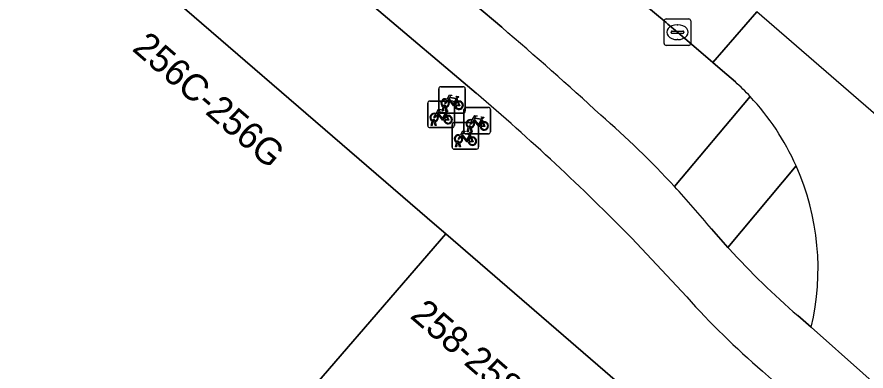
# Model space of a CAD drawing. Extents: x 162344 to 162869, y 381217 to 381818.
# Drawn here: x 162655.02 to 162687, y 381665.84 to 381679.17 of the extents above; entities that cross this region are included whole.
import ezdxf

# ---------------------------------------------------------------- set-up
doc = ezdxf.new("R2010")
doc.units = 0
for name, color, linetype in [('IMGEO_Berm_groen', 7, 'Continuous'), ('IMGEO_Fietsenrek', 7, 'Continuous'), ('IMGEO_Fietspad_gesloten', 7, 'Continuous'), ('IMGEO_Kolk', 7, 'Continuous'), ('IMGEO_Pand', 7, 'Continuous'), ('IMGEO_Pand_nummerreeks', 7, 'Continuous'), ('IMGEO_Rijbaan_lokaal_gesloten', 7, 'Continuous'), ('IMGEO_Voetpad_open', 7, 'Continuous')]:
    doc.layers.add(name, color=color, linetype=linetype)

msp = doc.modelspace()

# ---------------------------------------------------------------- linework, layer by layer
at = {"layer": 'IMGEO_Berm_groen'}
for points in [[(162673.994, 381680.492), (162673.896, 381680.577), (162673.44, 381680.066), (162670.949, 381682.192), (162658.636, 381692.708), (162657.893, 381691.81), (162659.5, 381690.448), (162670.225, 381681.365), (162673.276, 381678.784)], [(162682.078, 381676.726), (162681.591, 381677.148), (162681.232, 381677.455), (162679.896, 381678.6), (162679.539, 381678.9), (162679.469, 381678.959), (162678.081, 381680.128)], [(162679.783, 381672.789), (162682.633, 381676.178)], [(162684.367, 381673.561), (162681.795, 381670.488), (162681.84, 381670.436)], [(162684.428, 381667.923), (162684.935, 381667.487)]]:
    msp.add_lwpolyline(points, dxfattribs=at)
for centre, radius, start, end in [((162582.427, 381572.493), 139.826, 47.43733, 49.47896), ((162675.79, 381669.802), 9.353, 42.9739, 47.7533), ((162653.024, 381647.945), 36.514, 42.8755, 48.9472), ((162675.681, 381669.685), 9.512, 346.6378, 24.047), ((162707.177, 381693.941), 34.561, 222.8508, 228.8339)]:
    msp.add_arc(centre, radius, start, end, dxfattribs=at)
at = {"layer": 'IMGEO_Fietsenrek'}
for p, q in [((162670.98, 381676.548), (162671.821, 381676.548)), ((162671.821, 381676.548), (162670.98, 381676.548)), ((162670.905, 381675.623), (162670.905, 381676.464)), ((162670.905, 381676.464), (162670.905, 381675.623)), ((162671.905, 381676.473), (162671.905, 381675.632)), ((162671.905, 381675.632), (162671.905, 381676.473)), ((162670.492, 381675.082), (162670.492, 381675.923)), ((162670.492, 381675.923), (162670.492, 381675.082)), ((162670.567, 381676.007), (162671.408, 381676.007)), ((162671.408, 381676.007), (162670.567, 381676.007)), ((162671.492, 381675.932), (162671.492, 381675.091)), ((162671.492, 381675.091), (162671.492, 381675.932)), ((162671.592, 381676.097), (162671.628, 381676.002)), ((162671.83, 381675.548), (162670.989, 381675.548)), ((162670.989, 381675.548), (162671.83, 381675.548)), ((162671.032, 381675.632), (162671.071, 381675.792)), ((162671.066, 381675.632), (162671.032, 381675.632)), ((162671.101, 381675.78), (162671.066, 381675.632)), ((162671.143, 381675.804), (162671.142, 381675.808)), ((162671.184, 381675.632), (162671.15, 381675.774)), ((162671.174, 381675.815), (162671.175, 381675.808)), ((162671.179, 381675.556), (162671.215, 381675.461)), ((162671.182, 381675.778), (162671.217, 381675.632)), ((162671.217, 381675.632), (162671.184, 381675.632)), ((162671.852, 381674.843), (162671.852, 381675.684)), ((162671.852, 381675.684), (162671.852, 381674.843)), ((162671.927, 381675.768), (162672.768, 381675.768)), ((162672.768, 381675.768), (162671.927, 381675.768)), ((162672.852, 381675.693), (162672.852, 381674.852)), ((162672.852, 381674.852), (162672.852, 381675.693)), ((162670.619, 381675.091), (162670.658, 381675.251)), ((162670.688, 381675.239), (162670.653, 381675.091)), ((162670.73, 381675.263), (162670.729, 381675.267)), ((162670.771, 381675.091), (162670.737, 381675.233)), ((162670.761, 381675.274), (162670.762, 381675.267)), ((162670.769, 381675.237), (162670.804, 381675.091)), ((162672.539, 381675.317), (162672.575, 381675.222)), ((162671.417, 381675.007), (162670.576, 381675.007)), ((162670.576, 381675.007), (162671.417, 381675.007)), ((162670.653, 381675.091), (162670.619, 381675.091)), ((162670.804, 381675.091), (162670.771, 381675.091)), ((162671.407, 381674.269), (162671.407, 381675.11)), ((162671.407, 381675.11), (162671.407, 381674.269)), ((162671.482, 381675.194), (162672.323, 381675.194)), ((162672.323, 381675.194), (162671.482, 381675.194)), ((162671.979, 381674.852), (162672.018, 381675.012)), ((162672.048, 381675), (162672.013, 381674.852)), ((162672.09, 381675.024), (162672.089, 381675.028)), ((162672.131, 381674.852), (162672.097, 381674.994)), ((162672.121, 381675.035), (162672.122, 381675.028)), ((162672.129, 381674.998), (162672.164, 381674.852)), ((162672.407, 381675.119), (162672.407, 381674.278)), ((162672.407, 381674.278), (162672.407, 381675.119)), ((162672.777, 381674.768), (162671.936, 381674.768)), ((162671.936, 381674.768), (162672.777, 381674.768)), ((162672.013, 381674.852), (162671.979, 381674.852)), ((162672.094, 381674.743), (162672.13, 381674.648)), ((162672.164, 381674.852), (162672.131, 381674.852)), ((162671.534, 381674.278), (162671.573, 381674.438)), ((162671.568, 381674.278), (162671.534, 381674.278)), ((162671.603, 381674.426), (162671.568, 381674.278)), ((162671.645, 381674.45), (162671.644, 381674.454)), ((162671.686, 381674.278), (162671.652, 381674.42)), ((162671.676, 381674.461), (162671.677, 381674.454)), ((162671.684, 381674.424), (162671.719, 381674.278)), ((162671.719, 381674.278), (162671.686, 381674.278)), ((162672.332, 381674.194), (162671.491, 381674.194)), ((162671.491, 381674.194), (162672.332, 381674.194))]:
    msp.add_line(p, q, dxfattribs=at)
for points in [[(162671.218, 381676.074), (162671.313, 381676.238), (162671.399, 381676.224), (162671.401, 381676.215), (162671.345, 381676.204), (162671.318, 381676.159), (162671.574, 381676.118)], [(162671.574, 381676.118), (162671.599, 381676.167), (162671.593, 381676.171), (162671.57, 381676.175), (162671.558, 381676.182), (162671.557, 381676.185), (162671.559, 381676.19), (162671.654, 381676.175), (162671.656, 381676.165), (162671.646, 381676.152), (162671.634, 381676.146), (162671.62, 381676.152), (162671.592, 381676.097)], [(162671.239, 381676.022), (162671.187, 381675.932), (162671.147, 381675.907), (162671.148, 381675.954), (162671.203, 381676.048)], [(162671.514, 381675.83), (162671.464, 381675.83), (162671.273, 381676.081), (162671.254, 381676.049)], [(162671.561, 381676.093), (162671.304, 381676.134), (162671.287, 381676.105), (162671.454, 381675.885), (162671.561, 381676.093)], [(162671.609, 381675.995), (162671.579, 381676.072), (162671.47, 381675.854), (162671.513, 381675.854)], [(162671.543, 381675.854), (162671.663, 381675.853), (162671.619, 381675.967)], [(162671.639, 381675.974), (162671.694, 381675.829), (162671.544, 381675.829)], [(162670.805, 381675.533), (162670.9, 381675.697), (162670.986, 381675.683), (162670.988, 381675.674), (162670.932, 381675.663), (162670.905, 381675.618), (162671.161, 381675.577)], [(162671.148, 381675.552), (162670.891, 381675.593), (162670.874, 381675.564), (162671.041, 381675.344), (162671.148, 381675.552)], [(162671.161, 381675.577), (162671.186, 381675.626), (162671.18, 381675.63), (162671.157, 381675.634), (162671.145, 381675.641), (162671.144, 381675.644), (162671.146, 381675.649), (162671.241, 381675.634), (162671.243, 381675.624), (162671.233, 381675.611), (162671.221, 381675.605), (162671.207, 381675.611), (162671.179, 381675.556)], [(162670.826, 381675.481), (162670.774, 381675.391), (162670.734, 381675.366), (162670.735, 381675.413), (162670.79, 381675.507)], [(162671.101, 381675.289), (162671.051, 381675.289), (162670.86, 381675.54), (162670.841, 381675.508)], [(162671.196, 381675.454), (162671.166, 381675.531), (162671.057, 381675.313), (162671.1, 381675.313)], [(162671.13, 381675.313), (162671.25, 381675.312), (162671.206, 381675.426)], [(162671.226, 381675.433), (162671.281, 381675.288), (162671.131, 381675.288)], [(162672.186, 381675.242), (162672.134, 381675.152), (162672.094, 381675.127), (162672.095, 381675.174), (162672.15, 381675.268)], [(162672.165, 381675.294), (162672.26, 381675.458), (162672.346, 381675.444), (162672.348, 381675.435), (162672.292, 381675.424), (162672.265, 381675.379), (162672.521, 381675.338)], [(162672.461, 381675.05), (162672.411, 381675.05), (162672.22, 381675.301), (162672.201, 381675.269)], [(162672.508, 381675.313), (162672.251, 381675.354), (162672.234, 381675.325), (162672.401, 381675.105), (162672.508, 381675.313)], [(162672.556, 381675.215), (162672.526, 381675.292), (162672.417, 381675.074), (162672.46, 381675.074)], [(162672.521, 381675.338), (162672.546, 381675.387), (162672.54, 381675.391), (162672.517, 381675.395), (162672.505, 381675.402), (162672.504, 381675.405), (162672.506, 381675.41), (162672.601, 381675.395), (162672.603, 381675.385), (162672.593, 381675.372), (162672.581, 381675.366), (162672.567, 381675.372), (162672.539, 381675.317)], [(162672.49, 381675.074), (162672.61, 381675.073), (162672.566, 381675.187)], [(162672.586, 381675.194), (162672.641, 381675.049), (162672.491, 381675.049)], [(162671.741, 381674.668), (162671.689, 381674.578), (162671.649, 381674.553), (162671.65, 381674.6), (162671.705, 381674.694)], [(162671.72, 381674.72), (162671.815, 381674.884), (162671.901, 381674.87), (162671.903, 381674.861), (162671.847, 381674.85), (162671.82, 381674.805), (162672.076, 381674.764)], [(162672.016, 381674.476), (162671.966, 381674.476), (162671.775, 381674.727), (162671.756, 381674.695)], [(162672.063, 381674.739), (162671.806, 381674.78), (162671.789, 381674.751), (162671.956, 381674.531), (162672.063, 381674.739)], [(162672.111, 381674.641), (162672.081, 381674.718), (162671.972, 381674.5), (162672.015, 381674.5)], [(162672.045, 381674.5), (162672.165, 381674.499), (162672.121, 381674.613)], [(162672.141, 381674.62), (162672.196, 381674.475), (162672.046, 381674.475)], [(162672.076, 381674.764), (162672.101, 381674.813), (162672.095, 381674.817), (162672.072, 381674.821), (162672.06, 381674.828), (162672.059, 381674.831), (162672.061, 381674.836), (162672.156, 381674.821), (162672.158, 381674.811), (162672.148, 381674.798), (162672.136, 381674.792), (162672.122, 381674.798), (162672.094, 381674.743)]]:
    msp.add_lwpolyline(points, dxfattribs=at)
for centre, radius, start, end in [((162670.983, 381676.47), 0.0779, 92.4484, 184.2845), ((162670.983, 381676.47), 0.0779, 92.4484, 184.2845), ((162671.827, 381676.47), 0.0779, 2.4484, 94.2845), ((162671.827, 381676.47), 0.0779, 2.4484, 94.2845), ((162670.57, 381675.929), 0.0779, 92.4484, 184.2845), ((162670.57, 381675.929), 0.0779, 92.4484, 184.2845), ((162671.145, 381675.933), 0.159, 62.6766, 242.1369), ((162671.145, 381675.933), 0.129, 63.3192, 238.903), ((162671.145, 381675.933), 0.129, 283.6043, 43.4302), ((162671.145, 381675.933), 0.159, 283.5766, 46.6042), ((162671.414, 381675.929), 0.0779, 2.4484, 94.2845), ((162671.414, 381675.929), 0.0779, 2.4484, 94.2845), ((162671.672, 381675.849), 0.159, 113.3408, 178.3217), ((162671.672, 381675.849), 0.159, 187.0065, 105.7708), ((162671.672, 381675.849), 0.129, 113.923, 177.9556), ((162671.672, 381675.849), 0.129, 188.6715, 104.5883), ((162670.732, 381675.392), 0.159, 62.6766, 242.1369), ((162670.983, 381675.626), 0.0779, 182.4484, 274.2845), ((162670.983, 381675.626), 0.0779, 182.4484, 274.2845), ((162671.125, 381675.804), 0.0499, 12.8025, 158.6934), ((162671.145, 381675.933), 0.159, 253.9967, 271.7867), ((162671.125, 381675.804), 0.0174, 12.8025, 163.4502), ((162671.145, 381675.933), 0.129, 253.415, 269.0204), ((162671.827, 381675.626), 0.0779, 272.4484, 4.2845), ((162671.827, 381675.626), 0.0779, 272.4484, 4.2845), ((162671.93, 381675.69), 0.0779, 92.4484, 184.2845), ((162671.93, 381675.69), 0.0779, 92.4484, 184.2845), ((162672.774, 381675.69), 0.0779, 2.4484, 94.2845), ((162672.774, 381675.69), 0.0779, 2.4484, 94.2845), ((162670.732, 381675.392), 0.129, 63.3192, 238.903), ((162670.712, 381675.263), 0.0499, 12.8025, 158.6934), ((162670.732, 381675.392), 0.159, 253.9967, 271.7867), ((162670.712, 381675.263), 0.0174, 12.8025, 163.4502), ((162670.732, 381675.392), 0.129, 253.415, 269.0204), ((162670.732, 381675.392), 0.129, 283.6043, 43.4302), ((162670.732, 381675.392), 0.159, 283.5766, 46.6042), ((162671.259, 381675.308), 0.159, 113.3408, 178.3217), ((162671.259, 381675.308), 0.159, 187.0065, 105.7708), ((162671.259, 381675.308), 0.129, 113.923, 177.9556), ((162671.259, 381675.308), 0.129, 188.6715, 104.5883), ((162672.092, 381675.153), 0.159, 62.6766, 242.1369), ((162672.092, 381675.153), 0.129, 63.3192, 238.903), ((162672.092, 381675.153), 0.129, 283.6043, 43.4302), ((162672.092, 381675.153), 0.159, 283.5766, 46.6042), ((162672.619, 381675.069), 0.159, 187.0065, 105.7708), ((162670.57, 381675.085), 0.0779, 182.4484, 274.2845), ((162670.57, 381675.085), 0.0779, 182.4484, 274.2845), ((162671.485, 381675.116), 0.0779, 92.4484, 184.2845), ((162671.485, 381675.116), 0.0779, 92.4484, 184.2845), ((162671.414, 381675.085), 0.0779, 272.4484, 4.2845), ((162671.414, 381675.085), 0.0779, 272.4484, 4.2845), ((162672.072, 381675.024), 0.0499, 12.8025, 158.6934), ((162672.092, 381675.153), 0.159, 253.9967, 271.7867), ((162672.072, 381675.024), 0.0174, 12.8025, 163.4502), ((162672.092, 381675.153), 0.129, 253.415, 269.0204), ((162672.329, 381675.116), 0.0779, 2.4484, 94.2845), ((162672.329, 381675.116), 0.0779, 2.4484, 94.2845), ((162672.619, 381675.069), 0.159, 113.3408, 178.3217), ((162672.619, 381675.069), 0.129, 113.923, 177.9556), ((162672.619, 381675.069), 0.129, 188.6715, 104.5883), ((162671.647, 381674.579), 0.159, 62.6766, 242.1369), ((162671.647, 381674.579), 0.129, 63.3192, 238.903), ((162671.647, 381674.579), 0.129, 283.6043, 43.4302), ((162671.647, 381674.579), 0.159, 283.5766, 46.6042), ((162671.93, 381674.846), 0.0779, 182.4484, 274.2845), ((162671.93, 381674.846), 0.0779, 182.4484, 274.2845), ((162672.174, 381674.495), 0.159, 113.3408, 178.3217), ((162672.174, 381674.495), 0.159, 187.0065, 105.7708), ((162672.174, 381674.495), 0.129, 113.923, 177.9556), ((162672.174, 381674.495), 0.129, 188.6715, 104.5883), ((162672.774, 381674.846), 0.0779, 272.4484, 4.2845), ((162672.774, 381674.846), 0.0779, 272.4484, 4.2845), ((162671.485, 381674.272), 0.0779, 182.4484, 274.2845), ((162671.485, 381674.272), 0.0779, 182.4484, 274.2845), ((162671.627, 381674.45), 0.0499, 12.8025, 158.6934), ((162671.647, 381674.579), 0.159, 253.9967, 271.7867), ((162671.627, 381674.45), 0.0174, 12.8025, 163.4502), ((162671.647, 381674.579), 0.129, 253.415, 269.0204), ((162672.329, 381674.272), 0.0779, 272.4484, 4.2845), ((162672.329, 381674.272), 0.0779, 272.4484, 4.2845)]:
    msp.add_arc(centre, radius, start, end, dxfattribs=at)
at = {"layer": 'IMGEO_Fietspad_gesloten'}
for points in [[(162530.162, 381796.875), (162530.974, 381796.217), (162578.489, 381755.878), (162611.83, 381727.598), (162620.898, 381719.907), (162656.302, 381689.888), (162668.485, 381679.538), (162672.31, 381676.305)], [(162673.276, 381678.784), (162670.225, 381681.365), (162659.5, 381690.448), (162657.893, 381691.81), (162653.3, 381695.702), (162645.044, 381702.698), (162644.368, 381703.272), (162635.905, 381710.449), (162631.332, 381714.328), (162622.663, 381721.681), (162622.286, 381722.001), (162621.975, 381722.265), (162613.737, 381729.258), (162609.157, 381733.146)], [(162681.84, 381670.436), (162681.795, 381670.488), (162681.178, 381671.194)], [(162678.17, 381670.854), (162680.247, 381668.629)], [(162690.775, 381662.288), (162684.935, 381667.487), (162684.428, 381667.923)], [(162683.099, 381665.838), (162684.232, 381664.825), (162688.355, 381661.085)]]:
    msp.add_lwpolyline(points, dxfattribs=at)
for centre, radius, start, end in [((162582.427, 381572.493), 139.826, 47.43733, 49.47896), ((162612.48, 381606.111), 92.232, 44.58423, 49.55754), ((162653.024, 381647.945), 36.514, 42.8755, 48.9472), ((162652.152, 381647.216), 37.649, 39.5606, 42.7858), ((162707.177, 381693.941), 34.561, 222.8508, 228.8339), ((162701.917, 381687.92), 29.013, 221.676, 229.5626)]:
    msp.add_arc(centre, radius, start, end, dxfattribs=at)
at = {"layer": 'IMGEO_Kolk'}
for p, q in [((162679.47, 381679.1), (162680.322, 381679.1)), ((162679.395, 381678.174), (162679.395, 381679.026)), ((162679.883, 381678.88), (162679.908, 381678.88)), ((162680.396, 381679.026), (162680.396, 381678.174)), ((162679.654, 381678.594), (162679.654, 381678.606)), ((162680.092, 381678.557), (162679.694, 381678.557)), ((162679.697, 381678.643), (162680.095, 381678.643)), ((162680.138, 381678.606), (162680.138, 381678.594)), ((162679.906, 381678.32), (162679.881, 381678.32)), ((162680.322, 381678.1), (162679.47, 381678.1))]:
    msp.add_line(p, q, dxfattribs=at)
for points in [[(162679.47, 381679.1), (162680.322, 381679.1)], [(162679.395, 381678.174), (162679.395, 381679.026)], [(162680.396, 381679.026), (162680.396, 381678.174)], [(162680.322, 381678.1), (162679.47, 381678.1)]]:
    msp.add_lwpolyline(points, dxfattribs=at)
for centre, radius, start, end in [((162679.472, 381679.024), 0.0765, 91.552, 178.448), ((162679.472, 381679.024), 0.0765, 91.552, 178.448), ((162680.32, 381679.024), 0.0765, 1.552, 88.448), ((162680.32, 381679.024), 0.0765, 1.552, 88.448), ((162679.694, 381678.603), 0.0403, 85.8775, 175.7526), ((162679.691, 381678.593), 0.0366, 178.938, 274.7102), ((162680.095, 381678.6), 0.043, 264.8664, 352.4533), ((162680.099, 381678.605), 0.0386, 1.7309, 96.639), ((162679.472, 381678.176), 0.0765, 181.552, 268.448), ((162679.472, 381678.176), 0.0765, 181.552, 268.448), ((162680.32, 381678.176), 0.0765, 271.552, 358.448), ((162680.32, 381678.176), 0.0765, 271.552, 358.448)]:
    msp.add_arc(centre, radius, start, end, dxfattribs=at)
for centre, major_axis, ratio, start_param, end_param in [((162679.882, 381678.6), (-0.387, 0.002), 0.722429, 4.712389, 7.853982), ((162679.907, 381678.6), (-0.39, 0.002), 0.717154, 1.570796, 4.712389)]:
    msp.add_ellipse(centre, major_axis=major_axis, ratio=ratio, start_param=start_param, end_param=end_param, dxfattribs=at)
at = {"layer": 'IMGEO_Pand'}
for points in [[(162671.169, 381671.008), (162670.832, 381671.299), (162657.765, 381682.579), (162657.285, 381682.992), (162644.725, 381668.442), (162644.958, 381668.241), (162641.857, 381664.649), (162641.107, 381663.78), (162641.244, 381663.665), (162652.558, 381654.203), (162655.287, 381657.365), (162657.64, 381655.334)], [(162679.213, 381664.065), (162671.169, 381671.008), (162657.64, 381655.334), (162655.287, 381657.365), (162652.558, 381654.203), (162652.841, 381653.967), (162662.532, 381645.744), (162663.268, 381645.119), (162665.772, 381648.078), (162665.642, 381648.188), (162671.986, 381655.736), (162672.34, 381656.157), (162672.478, 381656.041), (162678.918, 381663.694)]]:
    msp.add_lwpolyline(points, close=True, dxfattribs=at)
at = {"layer": 'IMGEO_Rijbaan_lokaal_gesloten'}
for points in [[(162611.908, 381736.545), (162611.995, 381736.471), (162616.586, 381732.568), (162616.668, 381732.498), (162633.971, 381717.715), (162634.104, 381717.607), (162638.71, 381713.707), (162638.773, 381713.654), (162655.842, 381699.085), (162656.017, 381698.936), (162660.595, 381695.056), (162660.684, 381694.981), (162672.916, 381684.511), (162678.081, 381680.128), (162679.469, 381678.959), (162679.539, 381678.9), (162679.896, 381678.6), (162681.232, 381677.455), (162682.885, 381679.37)], [(162849.76, 381538.009), (162839.254, 381546.589), (162778.081, 381596.98), (162760.917, 381611.835), (162682.885, 381679.37), (162681.232, 381677.455), (162681.591, 381677.148), (162682.078, 381676.726)], [(162684.935, 381667.487), (162690.775, 381662.288)]]:
    msp.add_lwpolyline(points, dxfattribs=at)
for centre, radius, start, end in [((162675.79, 381669.802), 9.353, 42.9739, 47.7533), ((162675.71, 381669.708), 9.476, 23.9933, 43.0629), ((162675.681, 381669.685), 9.512, 346.6378, 24.047)]:
    msp.add_arc(centre, radius, start, end, dxfattribs=at)
at = {"layer": 'IMGEO_Voetpad_open'}
for points in [[(162672.31, 381676.305), (162668.485, 381679.538), (162656.302, 381689.888), (162620.898, 381719.907), (162611.83, 381727.598), (162578.489, 381755.878), (162530.974, 381796.217)], [(162528.884, 381795.273), (162581.778, 381750), (162607.811, 381727.718), (162608.637, 381727.011), (162641.109, 381699.217), (162651.895, 381689.662), (162650.823, 381688.494), (162652.873, 381686.801), (162657.285, 381682.992), (162657.765, 381682.579), (162670.832, 381671.299), (162671.169, 381671.008), (162679.213, 381664.065), (162681.539, 381661.361), (162682.168, 381662.17), (162684.232, 381664.825), (162683.099, 381665.838)], [(162682.633, 381676.178), (162679.783, 381672.789)], [(162681.178, 381671.194), (162681.795, 381670.488), (162684.367, 381673.561)], [(162680.247, 381668.629), (162678.17, 381670.854)]]:
    msp.add_lwpolyline(points, dxfattribs=at)
for centre, radius, start, end in [((162612.48, 381606.111), 92.232, 44.58423, 49.55754), ((162675.71, 381669.708), 9.476, 23.9933, 43.0629), ((162652.152, 381647.216), 37.649, 39.5606, 42.7858), ((162701.917, 381687.92), 29.013, 221.676, 229.5626)]:
    msp.add_arc(centre, radius, start, end, dxfattribs=at)

# ---------------------------------------------------------------- texts
at = {"layer": 'IMGEO_Pand_nummerreeks'}
for s, p in [('256C-256G', (162659.317, 381677.936)), ('258-258B', (162669.786, 381667.869))]:
    msp.add_text(s, height=1, rotation=319.1997, dxfattribs=at).set_placement(p)

doc.saveas('drawing.dxf')
